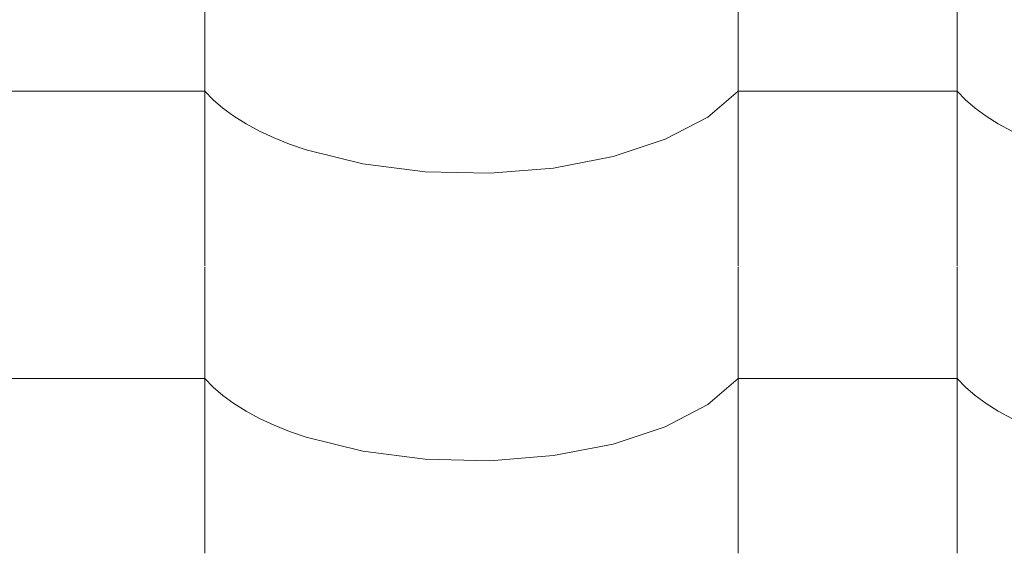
# Model space of a CAD drawing. Header units: millimetres. Extents: x -36478 to 31050, y -14815 to 11827.
# Tile 321 of 656: x -14084 to -13868, y 10681 to 10798. Entities that reach past the tile are written whole.
import ezdxf

# ---------------------------------------------------------------- set-up
doc = ezdxf.new("R2010")
doc.units = ezdxf.units.MM
doc.header["$MEASUREMENT"] = 0
doc.layers.add('Nové_Výplně - Povrchové', color=7, linetype='Continuous')

# ---------------------------------------------------------------- blocks, each defined once
blk = doc.blocks.new('*X13')
at = {"layer": 'Nové_Výplně - Povrchové', "color": 21, "linetype": 'Continuous', "lineweight": 20, "true_color": 0xffaaaa}
for p, q in [((-14043.69, 10806.8), (-14043.69, 10743.92)), ((-13926.72, 10806.8), (-13926.72, 10743.92)), ((-13878.69, 10806.8), (-13878.69, 10743.92)), ((-14067.71, 10782.27), (-14091.72, 10782.27)), ((-14043.69, 10782.27), (-14067.71, 10782.27)), ((-14043.69, 10782.27), (-14041.86, 10780.38)), ((-14041.86, 10780.38), (-14039.74, 10778.55)), ((-13933.39, 10776.58), (-13926.72, 10782.27)), ((-13902.71, 10782.27), (-13926.72, 10782.27)), ((-13878.69, 10782.27), (-13902.71, 10782.27)), ((-13878.69, 10782.27), (-13876.86, 10780.38)), ((-13876.86, 10780.38), (-13874.74, 10778.55)), ((-14039.74, 10778.55), (-14037.34, 10776.79)), ((-13874.74, 10778.55), (-13872.34, 10776.79)), ((-14037.34, 10776.79), (-14034.65, 10775.12)), ((-13942.7, 10771.72), (-13933.39, 10776.58)), ((-13872.34, 10776.79), (-13869.65, 10775.12)), ((-14034.65, 10775.12), (-14031.71, 10773.54)), ((-13869.65, 10775.12), (-13866.71, 10773.54)), ((-14031.71, 10773.54), (-14028.53, 10772.06)), ((-14028.53, 10772.06), (-14025.12, 10770.69)), ((-13954.18, 10767.92), (-13942.7, 10771.72)), ((-14025.12, 10770.69), (-14021.5, 10769.44)), ((-14021.5, 10769.44), (-14009.05, 10766.34)), ((-13967.24, 10765.39), (-13954.18, 10767.92)), ((-14009.05, 10766.34), (-13995.39, 10764.58)), ((-13981.21, 10764.26), (-13967.24, 10765.39)), ((-13995.39, 10764.58), (-13981.21, 10764.26)), ((-14043.69, 10743.7), (-14043.69, 10680.82)), ((-13926.72, 10743.7), (-13926.72, 10680.82)), ((-13878.69, 10743.7), (-13878.69, 10680.82)), ((-14067.71, 10719.17), (-14091.72, 10719.17)), ((-14043.69, 10719.17), (-14067.71, 10719.17)), ((-14043.69, 10719.17), (-14041.86, 10717.27)), ((-13933.39, 10713.48), (-13926.72, 10719.17)), ((-13902.71, 10719.17), (-13926.72, 10719.17)), ((-13878.69, 10719.17), (-13902.71, 10719.17)), ((-13878.69, 10719.17), (-13876.86, 10717.27)), ((-14041.86, 10717.27), (-14039.74, 10715.44)), ((-13876.86, 10717.27), (-13874.74, 10715.44)), ((-14039.74, 10715.44), (-14037.34, 10713.69)), ((-14037.34, 10713.69), (-14034.65, 10712.01)), ((-13942.7, 10708.61), (-13933.39, 10713.48)), ((-13874.74, 10715.44), (-13872.34, 10713.69)), ((-13872.34, 10713.69), (-13869.65, 10712.01)), ((-14034.65, 10712.01), (-14031.71, 10710.44)), ((-13869.65, 10712.01), (-13866.71, 10710.44)), ((-14031.71, 10710.44), (-14028.53, 10708.96)), ((-14028.53, 10708.96), (-14025.12, 10707.59)), ((-14025.12, 10707.59), (-14021.5, 10706.33)), ((-13954.18, 10704.82), (-13942.7, 10708.61)), ((-14021.5, 10706.33), (-14009.05, 10703.23)), ((-13967.24, 10702.29), (-13954.18, 10704.82)), ((-14009.05, 10703.23), (-13995.39, 10701.48)), ((-13995.39, 10701.48), (-13981.21, 10701.16)), ((-13981.21, 10701.16), (-13967.24, 10702.29))]:
    blk.add_line(p, q, dxfattribs=at)
blk = doc.blocks.new('výplň_6_1', base_point=(0, 0))
at = {"layer": 'Nové_Výplně - Povrchové', "color": 21, "linetype": 'Continuous', "lineweight": 20, "true_color": 0xffaaaa}
blk.add_blockref('*X13', (0, 0), dxfattribs=at)

msp = doc.modelspace()

# ---------------------------------------------------------------- block references
at = {"layer": 'Nové_Výplně - Povrchové', "color": 21, "linetype": 'Continuous', "lineweight": 20, "true_color": 0xffaaaa}
msp.add_blockref('výplň_6_1', (0, 0), dxfattribs=at)

doc.saveas('drawing.dxf')
